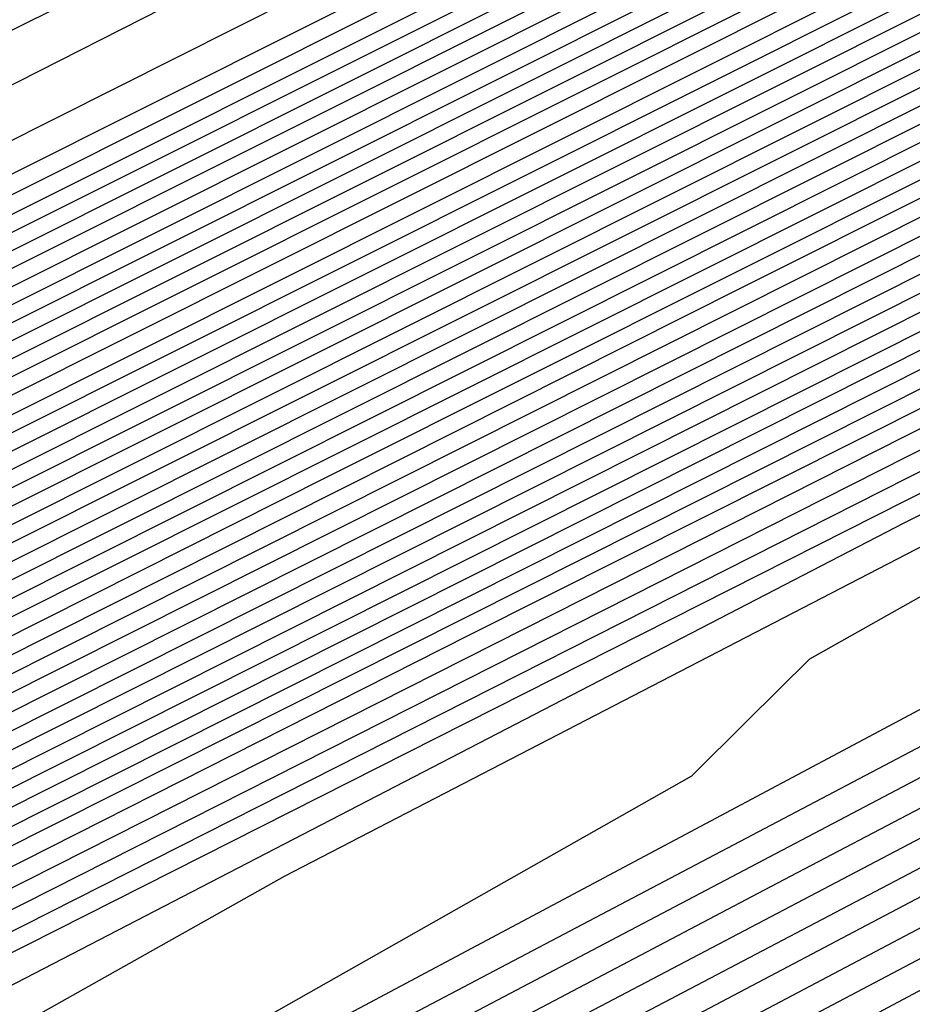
# Model space of a CAD drawing. Extents: x 3249832 to 3255657, y 13789405 to 13793316.
# Tile 289 of 656: x 3254701.08 to 3254702.11, y 13790579.09 to 13790580.23. Entities that reach past the tile are written whole.
import ezdxf

# ---------------------------------------------------------------- set-up
doc = ezdxf.new("R2010")
doc.units = 0
doc.header["$LTSCALE"] = 100
doc.header["$MEASUREMENT"] = 0
for name, color, linetype in [('GRATIO_CON', 10, 'CONTINUOUS'), ('GRATIO_ICON', 7, 'CONTINUOUS'), ('TARGETS_EAST', 7, 'CONTINUOUS')]:
    doc.layers.add(name, color=color, linetype=linetype)

# ---------------------------------------------------------------- blocks, each defined once
blk = doc.blocks.new('Gratio_032316_contours')
at = {"layer": 'GRATIO_CON', "color": 5, "linetype": 'Continuous', "flags": 128}
for points in [[(3254687.2858, 13790573.2417), (3254693.7202, 13790576.4989), (3254696.8763, 13790578.1144), (3254699.46, 13790579.4221), (3254703.4888, 13790581.4187), (3254708.2287, 13790583.751), (3254712.2575, 13790585.7286), (3254714.5087, 13790586.8342), (3254715.338, 13790587.2431), (3254715.4567, 13790587.3037), (3254715.4573, 13790587.3062), (3254715.4584, 13790587.3078), (3254715.4602, 13790587.3077), (3254715.7742, 13790587.4571), (3254717.9589, 13790588.5151), (3254723.884, 13790591.393), (3254734.4849, 13790596.5443), (3254746.9579, 13790602.5908), (3254757.5648, 13790607.6969), (3254763.628, 13790610.5499), (3254766.7132, 13790611.9296), (3254769.4468, 13790613.139), (3254773.8018, 13790615.1582)], [(3254691.9954, 13790575.5697), (3254698.8813, 13790579.0427), (3254701.9832, 13790580.621), (3254703.96, 13790581.621), (3254706.8571, 13790583.0567), (3254710.2655, 13790584.7338), (3254713.1627, 13790586.1559), (3254714.7816, 13790586.951), (3254715.378, 13790587.2452), (3254715.4634, 13790587.2891), (3254715.4641, 13790587.2915), (3254715.4654, 13790587.2933), (3254715.4671, 13790587.2935), (3254715.7628, 13790587.4342), (3254717.8189, 13790588.43), (3254723.3953, 13790591.1386), (3254733.3722, 13790595.9866), (3254745.1111, 13790601.6773), (3254755.0937, 13790606.4829), (3254760.817, 13790609.176), (3254763.8393, 13790610.531), (3254766.7345, 13790611.8227), (3254771.4153, 13790614)], [(3254687.5111, 13790573.2582), (3254701.4147, 13790580.2257), (3254709.2037, 13790584.1304), (3254712.1969, 13790585.6344), (3254712.96, 13790586.0188), (3254713.5937, 13790586.3332), (3254714.3394, 13790586.7008), (3254714.9737, 13790587.0132), (3254715.3288, 13790587.1891), (3254715.4606, 13790587.2552), (3254715.4811, 13790587.2651), (3254715.7399, 13790587.3885), (3254717.5388, 13790588.2599), (3254722.4177, 13790590.6297), (3254731.1468, 13790594.8713), (3254741.4174, 13790599.8502), (3254750.1514, 13790604.0547), (3254755.1949, 13790606.4282), (3254758.0917, 13790607.7338), (3254761.31, 13790609.19), (3254766.6422, 13790611.6836), (3254773.1773, 13790614.7751)], [(3254650.9017, 13790554.6653), (3254658.8371, 13790558.7771), (3254673.0892, 13790565.9887), (3254689.8746, 13790574.4203), (3254704.1484, 13790581.5711), (3254712.1263, 13790585.5666), (3254715.0665, 13790587.04), (3254715.4881, 13790587.251), (3254715.7284, 13790587.3657), (3254717.3988, 13790588.1749), (3254721.929, 13790590.3752), (3254730.0341, 13790594.3137), (3254739.5705, 13790598.9367), (3254747.6802, 13790602.8407), (3254752.3838, 13790605.0543), (3254755.2179, 13790606.3353), (3254758.5977, 13790607.8737), (3254764.2556, 13790610.5253), (3254771.1907, 13790613.8082)], [(3254652.1037, 13790555.2502), (3254659.8925, 13790559.2859), (3254673.8812, 13790566.3638), (3254690.3563, 13790574.639), (3254704.3657, 13790581.6567), (3254712.195, 13790585.5772), (3254715.0794, 13790587.0229), (3254715.4916, 13790587.2315), (3254715.4923, 13790587.2341), (3254715.4936, 13790587.2363), (3254715.4952, 13790587.2371), (3254715.717, 13790587.343), (3254717.2588, 13790588.0898), (3254721.4402, 13790590.1208), (3254728.9214, 13790593.7561), (3254737.7237, 13790598.0232), (3254745.2091, 13790601.6266), (3254749.5728, 13790603.6804), (3254752.344, 13790604.9367), (3254755.8855, 13790606.5574), (3254761.8691, 13790609.3671), (3254769.2041, 13790612.8413), (3254776.1088, 13790616.118)], [(3254650.5295, 13790554.2765), (3254653.3056, 13790555.8352), (3254660.9478, 13790559.7949), (3254674.6731, 13790566.7396), (3254690.838, 13790574.8591), (3254704.5835, 13790581.7451), (3254712.2651, 13790585.5926), (3254715.0949, 13790587.012), (3254715.4992, 13790587.2173), (3254715.4997, 13790587.2202), (3254715.5008, 13790587.2224), (3254715.5022, 13790587.2231), (3254715.7056, 13790587.3202), (3254717.1188, 13790588.0047), (3254720.9515, 13790589.8664), (3254727.8087, 13790593.1984), (3254735.8769, 13790597.1097), (3254742.7379, 13790600.4126), (3254746.7617, 13790602.3065), (3254749.4702, 13790603.5381), (3254753.1732, 13790605.2411), (3254759.4825, 13790608.2089), (3254767.2174, 13790611.8744), (3254774.4989, 13790615.3301)], [(3254653.0399, 13790555.5064), (3254655.7096, 13790557.0052), (3254663.0585, 13790560.8129), (3254676.257, 13790567.4911), (3254691.8012, 13790575.2992), (3254705.0188, 13790581.9215), (3254712.405, 13790585.6223), (3254715.1255, 13790586.9884), (3254715.5137, 13790587.187), (3254715.5139, 13790587.1907), (3254715.5149, 13790587.1935), (3254715.5162, 13790587.1948), (3254715.6827, 13790587.2745), (3254716.8387, 13790587.8346), (3254719.9739, 13790589.3575), (3254725.5832, 13790592.0832), (3254732.1832, 13790595.2826), (3254737.7956, 13790597.9844), (3254741.1396, 13790599.5586), (3254743.7225, 13790600.741), (3254747.7487, 13790602.6085), (3254754.7095, 13790605.8925), (3254763.2441, 13790609.9406), (3254771.2789, 13790613.7544)], [(3254692.2829, 13790575.5193), (3254705.2366, 13790582.0098), (3254712.4751, 13790585.6374), (3254715.1409, 13790586.9771), (3254715.5211, 13790587.1724), (3254715.5211, 13790587.1764), (3254715.522, 13790587.1793), (3254715.5233, 13790587.1807), (3254715.6712, 13790587.2517), (3254716.6987, 13790587.7496), (3254719.4852, 13790589.103), (3254724.4705, 13790591.5255), (3254730.3363, 13790594.3691), (3254735.3245, 13790596.7704), (3254738.3286, 13790598.1847), (3254740.8487, 13790599.3424), (3254745.0364, 13790601.2922), (3254752.3229, 13790604.7343), (3254761.2575, 13790608.9736), (3254769.6689, 13790612.9665), (3254775.8378, 13790615.8811)], [(3254677.8408, 13790568.2426), (3254692.7645, 13790575.7394), (3254705.4543, 13790582.0981), (3254712.5451, 13790585.6526), (3254715.1564, 13790586.9658), (3254715.5285, 13790587.1578), (3254715.5284, 13790587.1621), (3254715.5291, 13790587.1652), (3254715.5303, 13790587.1667), (3254715.6598, 13790587.2289), (3254716.5587, 13790587.6645), (3254718.9964, 13790588.8486), (3254723.3578, 13790590.9679), (3254728.4895, 13790593.4556), (3254732.8533, 13790595.5563), (3254735.5176, 13790596.8108), (3254737.9749, 13790597.9438), (3254742.3242, 13790599.9759), (3254749.9364, 13790603.5761), (3254759.2708, 13790608.0067), (3254768.0589, 13790612.1786), (3254774.5039, 13790615.224)], [(3254678.6327, 13790568.6184), (3254693.2462, 13790575.9595), (3254705.672, 13790582.1864), (3254712.6152, 13790585.6677), (3254715.1718, 13790586.9544), (3254715.5359, 13790587.1432), (3254715.5356, 13790587.1479), (3254715.5363, 13790587.151), (3254715.5373, 13790587.1526), (3254715.6484, 13790587.2061), (3254716.4187, 13790587.5794), (3254718.5077, 13790588.5941), (3254722.2451, 13790590.4102), (3254726.6426, 13790592.542), (3254730.3822, 13790594.3422), (3254732.7065, 13790595.4369), (3254735.101, 13790596.5452), (3254739.6119, 13790598.6596), (3254747.5498, 13790602.4179), (3254757.2842, 13790607.0398), (3254766.4489, 13790611.3907), (3254773.17, 13790614.5669)], [(3254680.2165, 13790569.3699), (3254694.2095, 13790576.3997), (3254706.1075, 13790582.363), (3254712.7553, 13790585.698), (3254715.2027, 13790586.9318), (3254715.5507, 13790587.114), (3254715.5501, 13790587.1193), (3254715.5505, 13790587.1228), (3254715.5514, 13790587.1245), (3254715.6255, 13790587.1605), (3254716.1386, 13790587.4093), (3254717.5302, 13790588.0852), (3254720.0197, 13790589.295), (3254722.9489, 13790590.715), (3254725.4399, 13790591.9141), (3254727.0844, 13790592.6891), (3254729.3534, 13790593.7481), (3254734.1874, 13790596.027), (3254742.7767, 13790600.1014), (3254753.3109, 13790605.106), (3254763.2289, 13790609.8149), (3254770.5022, 13790613.2526), (3254775.2309, 13790615.445)], [(3254681.0084, 13790569.7457), (3254694.6911, 13790576.6198), (3254706.3252, 13790582.4514), (3254712.8253, 13790585.7131), (3254715.2181, 13790586.9205), (3254715.5581, 13790587.0994), (3254715.5573, 13790587.105), (3254715.5577, 13790587.1086), (3254715.5585, 13790587.1105), (3254715.614, 13790587.1377), (3254715.9986, 13790587.3243), (3254717.0414, 13790587.8308), (3254718.907, 13790588.7373), (3254721.1021, 13790589.8014), (3254722.9687, 13790590.7), (3254724.2734, 13790591.3152), (3254726.4795, 13790592.3495), (3254731.4751, 13790594.7106), (3254740.3902, 13790598.9432), (3254751.3242, 13790604.1391), (3254761.6189, 13790609.027), (3254769.1683, 13790612.5955), (3254774.0756, 13790614.8726)], [(3254681.8003, 13790570.1215), (3254695.1728, 13790576.8399), (3254706.5429, 13790582.5397), (3254712.8954, 13790585.7283), (3254715.2336, 13790586.9092), (3254715.5655, 13790587.0848), (3254715.5646, 13790587.0908), (3254715.5648, 13790587.0945), (3254715.5655, 13790587.0964), (3254715.6026, 13790587.1149), (3254715.8586, 13790587.2392), (3254716.5526, 13790587.5763), (3254717.7943, 13790588.1797), (3254719.2552, 13790588.8879), (3254720.4976, 13790589.486), (3254721.4623, 13790589.9413), (3254723.6057, 13790590.9509), (3254728.7628, 13790593.3943), (3254738.0036, 13790597.785), (3254749.3376, 13790603.1722), (3254760.0089, 13790608.2391), (3254767.8344, 13790611.9384), (3254772.9202, 13790614.3002)], [(3254682.5923, 13790570.4972), (3254695.6546, 13790577.0593), (3254706.7614, 13790582.6258), (3254712.967, 13790585.7384), (3254715.2513, 13790586.8898), (3254715.5753, 13790587.0598), (3254715.5732, 13790587.0655), (3254715.5718, 13790587.0702), (3254715.5712, 13790587.0742), (3254715.5713, 13790587.0777), (3254715.5719, 13790587.0805), (3254715.5725, 13790587.0824), (3254715.5912, 13790587.0921), (3254715.7186, 13790587.1542), (3254716.0639, 13790587.3219), (3254716.6816, 13790587.6221), (3254717.4084, 13790587.9744), (3254718.0264, 13790588.2719), (3254718.6513, 13790588.5674), (3254720.7319, 13790589.5523), (3254726.0506, 13790592.078), (3254735.6171, 13790596.6268), (3254747.3509, 13790602.2053)], [(3254684.1761, 13790571.2487), (3254696.618, 13790577.4994), (3254707.1969, 13790582.802), (3254713.1074, 13790585.7679), (3254715.2826, 13790586.8659), (3254715.5906, 13790587.0293), (3254715.5881, 13790587.0358), (3254715.5865, 13790587.0411), (3254715.5857, 13790587.0455), (3254715.5857, 13790587.0491), (3254715.5862, 13790587.0517), (3254715.5868, 13790587.0533), (3254715.8668, 13790587.1867), (3254717.823, 13790588.1171), (3254723.1317, 13790590.6428), (3254732.719, 13790595.2041), (3254744.5101, 13790600.8106), (3254755.6802, 13790606.114), (3254763.9812, 13790610.0377), (3254769.4727, 13790612.5918), (3254772.7913, 13790614.058)], [(3254684.968, 13790571.6245), (3254697.0997, 13790577.7194), (3254707.4147, 13790582.8902), (3254713.1775, 13790585.7827), (3254715.2982, 13790586.854), (3254715.5983, 13790587.014), (3254715.5956, 13790587.0209), (3254715.5938, 13790587.0266), (3254715.5929, 13790587.0311), (3254715.5928, 13790587.0347), (3254715.5933, 13790587.0371), (3254715.5941, 13790587.0382), (3254715.8655, 13790587.1668), (3254717.7598, 13790588.067), (3254722.9002, 13790590.5119), (3254732.1888, 13790594.9308), (3254743.6448, 13790600.3775), (3254754.5666, 13790605.5623), (3254762.7944, 13790609.4506), (3254768.3357, 13790612.0281), (3254771.74, 13790613.536)], [(3254685.7599, 13790572.0002), (3254697.5813, 13790577.9395), (3254707.6325, 13790582.9783), (3254713.2477, 13790585.7974), (3254715.3139, 13790586.8421), (3254715.6059, 13790586.9987), (3254715.6031, 13790587.0061), (3254715.6012, 13790587.0121), (3254715.6002, 13790587.0168), (3254715.6, 13790587.0202), (3254715.6005, 13790587.0224), (3254715.6014, 13790587.0231), (3254715.8641, 13790587.1469), (3254717.6967, 13790588.0169), (3254722.6687, 13790590.3811), (3254731.6586, 13790594.6574), (3254742.7795, 13790599.9444), (3254753.4529, 13790605.0106), (3254761.6075, 13790608.8634), (3254767.1987, 13790611.4645), (3254770.6888, 13790613.014), (3254772.5688, 13790613.737)], [(3254686.5518, 13790572.376), (3254698.063, 13790578.1595), (3254707.8503, 13790583.0665), (3254713.3179, 13790585.8122), (3254715.3295, 13790586.8301), (3254715.6136, 13790586.9834), (3254715.6106, 13790586.9912), (3254715.6085, 13790586.9975), (3254715.6074, 13790587.0024), (3254715.6072, 13790587.0058), (3254715.6076, 13790587.0078), (3254715.6086, 13790587.008), (3254715.8627, 13790587.127), (3254717.6335, 13790587.9669), (3254722.4373, 13790590.2503), (3254731.1285, 13790594.3841), (3254741.9141, 13790599.5112), (3254752.3392, 13790604.4589), (3254760.4207, 13790608.2763), (3254766.0618, 13790610.9008), (3254769.6376, 13790612.4919), (3254771.5699, 13790613.2422)], [(3254688.1357, 13790573.1275), (3254699.0263, 13790578.5996), (3254708.2858, 13790583.2427), (3254713.4583, 13790585.8417), (3254715.3608, 13790586.8063), (3254715.6289, 13790586.9528), (3254715.6255, 13790586.9616), (3254715.6232, 13790586.9685), (3254715.6219, 13790586.9736), (3254715.6215, 13790586.977), (3254715.6219, 13790586.9785), (3254715.6231, 13790586.9779), (3254715.86, 13790587.0872), (3254717.5072, 13790587.8667), (3254721.9744, 13790589.9887), (3254730.0682, 13790593.8374), (3254740.1834, 13790598.645), (3254750.1119, 13790603.3555)], [(3254688.9276, 13790573.5033), (3254699.508, 13790578.8196), (3254708.5036, 13790583.3309), (3254713.5284, 13790585.8564), (3254715.3764, 13790586.7943), (3254715.6366, 13790586.9375), (3254715.633, 13790586.9467), (3254715.6306, 13790586.954), (3254715.6292, 13790586.9593), (3254715.6287, 13790586.9626), (3254715.6291, 13790586.9638), (3254715.6304, 13790586.9628), (3254715.8586, 13790587.0673), (3254717.444, 13790587.8166), (3254721.7429, 13790589.8578), (3254729.538, 13790593.5641), (3254739.3181, 13790598.2119), (3254748.9983, 13790602.8038)], [(3254689.7195, 13790573.8791), (3254699.9897, 13790579.0397), (3254708.7214, 13790583.419), (3254713.5986, 13790585.8712), (3254715.392, 13790586.7824), (3254715.6442, 13790586.9223), (3254715.6405, 13790586.9319), (3254715.638, 13790586.9394), (3254715.6364, 13790586.9449), (3254715.6358, 13790586.9482), (3254715.6363, 13790586.9492), (3254715.6377, 13790586.9477), (3254715.8573, 13790587.0474), (3254717.3809, 13790587.7665), (3254721.5114, 13790589.727), (3254729.0078, 13790593.2907), (3254738.4527, 13790597.7787), (3254747.8846, 13790602.2521)], [(3254690.5114, 13790574.2548), (3254700.4713, 13790579.2597), (3254708.9392, 13790583.5072), (3254713.6688, 13790585.8859), (3254715.4077, 13790586.7705), (3254715.6519, 13790586.907), (3254715.648, 13790586.917), (3254715.6453, 13790586.9249), (3254715.6437, 13790586.9305), (3254715.643, 13790586.9338), (3254715.6434, 13790586.9345), (3254715.6449, 13790586.9327), (3254715.8559, 13790587.0275), (3254717.3177, 13790587.7164), (3254721.28, 13790589.5962), (3254728.4777, 13790593.0174), (3254737.5874, 13790597.3456), (3254746.7709, 13790601.7004)], [(3254692.0952, 13790575.0064), (3254701.4347, 13790579.6998), (3254709.3748, 13790583.6834), (3254713.8091, 13790585.9154), (3254715.439, 13790586.7467), (3254715.6673, 13790586.8766), (3254715.6632, 13790586.8877), (3254715.661, 13790586.8953), (3254715.6608, 13790586.8982), (3254715.8536, 13790586.9865), (3254717.1914, 13790587.6161), (3254720.817, 13790589.3346), (3254727.4174, 13790592.4707), (3254735.8567, 13790596.4794), (3254744.5436, 13790600.597), (3254752.1128, 13790604.1664)], [(3254685.2199, 13790571.5024), (3254692.8871, 13790575.3821), (3254701.9163, 13790579.9198), (3254709.5925, 13790583.7716), (3254713.8793, 13790585.9301), (3254715.4546, 13790586.7347), (3254715.6749, 13790586.8612), (3254715.6706, 13790586.8725), (3254715.6682, 13790586.8802), (3254715.6682, 13790586.8829), (3254715.8522, 13790586.9665), (3254717.1283, 13790587.566), (3254720.5856, 13790589.2037), (3254726.8872, 13790592.1973), (3254734.9913, 13790596.0463), (3254743.4299, 13790600.0453), (3254750.9259, 13790603.5792)], [(3254686.2753, 13790572.0114), (3254693.679, 13790575.7579), (3254702.398, 13790580.1398), (3254709.8103, 13790583.8597), (3254713.9495, 13790585.9449), (3254715.4703, 13790586.7228), (3254715.6826, 13790586.8457), (3254715.6781, 13790586.8572), (3254715.6757, 13790586.8649), (3254715.6756, 13790586.8673), (3254715.851, 13790586.9463), (3254717.0652, 13790587.5158), (3254720.3542, 13790589.0728), (3254726.3571, 13790591.924), (3254734.126, 13790595.6131), (3254742.3163, 13790599.4936), (3254749.7391, 13790602.9921)], [(3254687.3306, 13790572.5204), (3254694.471, 13790576.1337), (3254702.8797, 13790580.3599), (3254710.0281, 13790583.9478), (3254714.0197, 13790585.9596), (3254715.486, 13790586.7106), (3254715.6904, 13790586.8298), (3254715.6861, 13790586.841), (3254715.6838, 13790586.8481), (3254715.6839, 13790586.8501), (3254715.8505, 13790586.9246), (3254717.0026, 13790587.4646), (3254720.1229, 13790588.9415), (3254725.827, 13790591.6505), (3254733.2607, 13790595.18), (3254741.2026, 13790598.9419), (3254748.5522, 13790602.4049)], [(3254689.4412, 13790573.5385), (3254696.0548, 13790576.8852), (3254703.843, 13790580.8), (3254710.4637, 13790584.1241), (3254714.1601, 13790585.9891), (3254715.5173, 13790586.6864), (3254715.7061, 13790586.798), (3254715.7019, 13790586.8086), (3254715.7, 13790586.8146), (3254715.7004, 13790586.8156), (3254715.8494, 13790586.8813), (3254716.8773, 13790587.3622), (3254719.6605, 13790588.6789), (3254724.7668, 13790591.1035), (3254731.53, 13790594.3137), (3254738.9753, 13790597.8385), (3254746.1785, 13790601.2307)], [(3254690.4965, 13790574.0475), (3254696.8467, 13790577.2609), (3254704.3247, 13790581.02), (3254710.6814, 13790584.2123), (3254714.2303, 13790586.0038), (3254715.533, 13790586.6743), (3254715.714, 13790586.7821), (3254715.7099, 13790586.7923), (3254715.7081, 13790586.7978), (3254715.7087, 13790586.7983), (3254715.8489, 13790586.8596), (3254716.8147, 13790587.311), (3254719.4293, 13790588.5476), (3254724.2367, 13790590.83), (3254730.6646, 13790593.8806), (3254737.8616, 13790597.2868), (3254744.9917, 13790600.6435)], [(3254691.5518, 13790574.5565), (3254697.6386, 13790577.6367), (3254704.8063, 13790581.24), (3254710.8992, 13790584.3004), (3254714.3004, 13790586.0185), (3254715.5487, 13790586.6622), (3254715.7218, 13790586.7662), (3254715.7178, 13790586.7761), (3254715.7162, 13790586.781), (3254715.7169, 13790586.7811), (3254715.8483, 13790586.838), (3254716.752, 13790587.2598), (3254719.198, 13790588.4163), (3254723.7066, 13790590.5565), (3254729.7993, 13790593.4474), (3254736.7479, 13790596.7351), (3254743.8048, 13790600.0564), (3254750.1441, 13790603.0095)], [(3254692.6071, 13790575.0655), (3254698.4305, 13790578.0125), (3254705.288, 13790581.4601), (3254711.117, 13790584.3885), (3254714.3706, 13790586.0332), (3254715.5644, 13790586.6501), (3254715.7297, 13790586.7503), (3254715.7257, 13790586.7599), (3254715.7243, 13790586.7643), (3254715.7252, 13790586.7639), (3254715.8478, 13790586.8163), (3254716.6894, 13790587.2086), (3254718.9668, 13790588.2849), (3254723.1765, 13790590.283), (3254728.934, 13790593.0143), (3254735.6343, 13790596.1835), (3254742.618, 13790599.4693), (3254749.0072, 13790602.4459)], [(3254691.7685, 13790574.5555), (3254694.7177, 13790576.0836), (3254700.0143, 13790578.764), (3254706.2512, 13790581.9005), (3254711.5522, 13790584.5659), (3254714.5103, 13790586.065), (3254715.5954, 13790586.6284), (3254715.7466, 13790586.7184), (3254715.8482, 13790586.7698), (3254716.5643, 13790587.1058), (3254718.5044, 13790588.0223), (3254722.1163, 13790589.7361), (3254727.2033, 13790592.148), (3254733.407, 13790595.0801), (3254740.2443, 13790598.295), (3254746.7332, 13790601.3185)], [(3254691.9524, 13790574.5689), (3254692.9705, 13790575.1405), (3254695.773, 13790576.5926), (3254700.8063, 13790579.1398), (3254706.7329, 13790582.1204), (3254711.7701, 13790584.6536), (3254714.5808, 13790586.0787), (3254715.6116, 13790586.6148), (3254715.755, 13790586.7009), (3254715.8477, 13790586.748), (3254716.5017, 13790587.0546), (3254718.2731, 13790587.891), (3254721.5863, 13790589.4626), (3254726.338, 13790591.7148), (3254732.2933, 13790594.5284), (3254739.0575, 13790597.7078), (3254745.5962, 13790600.7549)], [(3254692.5832, 13790574.7153), (3254693.0422, 13790574.9924), (3254693.0886, 13790575.0656), (3254693.2076, 13790575.1838), (3254694.1724, 13790575.7255), (3254696.8283, 13790577.1016), (3254701.5982, 13790579.5155), (3254707.2147, 13790582.3403), (3254711.9881, 13790584.7413), (3254714.6513, 13790586.0925), (3254715.6277, 13790586.6012), (3254715.7634, 13790586.6833), (3254715.8472, 13790586.7262), (3254716.4391, 13790587.0034), (3254718.0419, 13790587.7597), (3254721.0562, 13790589.1891), (3254725.4726, 13790591.2817), (3254731.1796, 13790593.9767), (3254737.8706, 13790597.1207), (3254744.4593, 13790600.1912), (3254749.6643, 13790602.5732)], [(3254692.5223, 13790574.6256), (3254693.8324, 13790575.3348), (3254694.3015, 13790575.6152), (3254694.3504, 13790575.6871), (3254694.4629, 13790575.7987), (3254695.3744, 13790576.3105), (3254697.8837, 13790577.6106), (3254702.3901, 13790579.8913), (3254707.6964, 13790582.5602), (3254712.2061, 13790584.8288), (3254714.7221, 13790586.1058), (3254715.6444, 13790586.587), (3254715.7723, 13790586.665), (3254715.8471, 13790586.7039), (3254716.3767, 13790586.9518), (3254717.8108, 13790587.6282), (3254720.5261, 13790588.9155), (3254724.6073, 13790590.8486), (3254730.066, 13790593.425), (3254736.6838, 13790596.5336), (3254743.3223, 13790599.6276), (3254748.6131, 13790602.0511)], [(3254692.5199, 13790574.5458), (3254694.97, 13790575.8408), (3254696.3308, 13790576.574), (3254696.8201, 13790576.8609), (3254696.8741, 13790576.93), (3254696.9733, 13790577.0286), (3254697.7783, 13790577.4805), (3254699.9943, 13790578.6287), (3254703.9739, 13790580.6428), (3254708.66, 13790582.9997), (3254712.6425, 13790585.0035), (3254714.8643, 13790586.1316), (3254715.6786, 13790586.5571), (3254715.7913, 13790586.6268), (3254715.848, 13790586.6577), (3254716.2527, 13790586.8476), (3254717.3489, 13790587.3648), (3254719.4661, 13790588.3683), (3254722.8766, 13790589.9822), (3254727.8386, 13790592.3216), (3254734.3101, 13790595.3593), (3254741.0483, 13790598.5002), (3254746.5107, 13790601.007)], [(3254690.7614, 13790573.5823), (3254693.6995, 13790575.131), (3254696.1939, 13790576.4485), (3254697.5799, 13790577.1935), (3254698.0794, 13790577.4837), (3254698.1359, 13790577.5514), (3254698.2286, 13790577.6435), (3254698.9803, 13790578.0655), (3254701.0496, 13790579.1377), (3254704.7659, 13790581.0185), (3254709.1418, 13790583.2195), (3254712.8607, 13790585.0908), (3254714.9354, 13790586.1445), (3254715.6957, 13790586.5422), (3254715.8008, 13790586.6077), (3254715.8484, 13790586.6346), (3254716.1906, 13790586.7956), (3254717.1179, 13790587.2331), (3254718.9361, 13790588.0947), (3254722.0113, 13790589.5491), (3254726.725, 13790591.7699), (3254733.1232, 13790594.7722), (3254739.9114, 13790597.9366), (3254745.4594, 13790600.485)], [(3254691.8891, 13790574.1408), (3254694.879, 13790575.7162), (3254697.4178, 13790577.0561), (3254698.8291, 13790577.8131), (3254699.3387, 13790578.1066), (3254699.3977, 13790578.1728), (3254699.4838, 13790578.2584), (3254700.1822, 13790578.6505), (3254702.1049, 13790579.6467), (3254705.5578, 13790581.3942), (3254709.6236, 13790583.4393), (3254713.0789, 13790585.1781), (3254715.0065, 13790586.1574), (3254715.7128, 13790586.5273), (3254715.8103, 13790586.5886), (3254715.8489, 13790586.6115), (3254716.1286, 13790586.7435), (3254716.887, 13790587.1013), (3254718.4061, 13790587.8211), (3254721.146, 13790589.1159), (3254725.6113, 13790591.2182), (3254731.9364, 13790594.185)], [(3254700.739, 13790578.8733), (3254701.3842, 13790579.2355), (3254703.1602, 13790580.1557), (3254706.3497, 13790581.7699), (3254710.1054, 13790583.6589), (3254713.2973, 13790585.2645), (3254715.0779, 13790586.1684), (3254715.7302, 13790586.5099), (3254715.8195, 13790586.5677), (3254715.8167, 13790586.5744), (3254715.8158, 13790586.5773), (3254715.8161, 13790586.5776), (3254715.8482, 13790586.5908), (3254716.0664, 13790586.6917), (3254716.656, 13790586.9696), (3254717.8761, 13790587.5475), (3254720.2806, 13790588.6828), (3254724.4976, 13790590.6665), (3254730.7495, 13790593.5979)], [(3254701.0893, 13790578.8791), (3254702.5767, 13790579.6718), (3254703.1167, 13790579.9751), (3254703.1831, 13790580.0372), (3254703.2495, 13790580.1032), (3254703.7881, 13790580.4056), (3254705.2708, 13790581.1738), (3254707.9336, 13790582.5214), (3254711.069, 13790584.0984), (3254713.7337, 13790585.4389), (3254715.2203, 13790586.1935), (3254715.7648, 13790586.4786), (3254715.8393, 13790586.5272), (3254715.8369, 13790586.5335), (3254715.8358, 13790586.5368), (3254715.8357, 13790586.538), (3254715.8493, 13790586.5443), (3254715.9424, 13790586.5876), (3254716.1941, 13790586.7062), (3254716.816, 13790587.0003), (3254718.55, 13790587.8165), (3254722.2703, 13790589.5631), (3254728.3759, 13790592.4236)], [(3254699.5972, 13790578.0569), (3254702.3132, 13790579.4867), (3254703.8259, 13790580.2913), (3254704.376, 13790580.5979), (3254704.4449, 13790580.6586), (3254704.5048, 13790580.7181), (3254704.9901, 13790580.9906), (3254706.3261, 13790581.6828), (3254708.7255, 13790582.8971), (3254711.5508, 13790584.3181), (3254713.952, 13790585.526), (3254715.2915, 13790586.206), (3254715.7822, 13790586.463), (3254715.8492, 13790586.507), (3254715.8469, 13790586.513), (3254715.8458, 13790586.5165), (3254715.8455, 13790586.5183), (3254715.8498, 13790586.521), (3254715.8804, 13790586.5355), (3254715.9632, 13790586.5745), (3254716.286, 13790586.7267), (3254717.6847, 13790587.3833), (3254721.1566, 13790589.0114), (3254727.189, 13790591.8365)], [(3254700.7768, 13790578.6421), (3254703.5371, 13790580.0944), (3254705.0751, 13790580.9109), (3254705.6353, 13790581.2207), (3254705.7067, 13790581.2801), (3254705.76, 13790581.333), (3254706.1921, 13790581.5756), (3254707.3814, 13790582.1918), (3254709.5175, 13790583.2728), (3254712.0326, 13790584.5379), (3254714.1702, 13790585.6132), (3254715.3627, 13790586.2185), (3254715.7995, 13790586.4474), (3254715.8591, 13790586.4866), (3254715.8571, 13790586.4921), (3254715.8561, 13790586.4954), (3254715.8558, 13790586.4971), (3254716.0291, 13790586.5789), (3254717.2419, 13790587.147), (3254720.5334, 13790588.689), (3254726.4243, 13790591.447), (3254733.3619, 13790594.6822)], [(3254698.6556, 13790577.4919), (3254701.9564, 13790579.2273), (3254704.7609, 13790580.702), (3254706.3242, 13790581.5304), (3254706.8946, 13790581.8436), (3254706.9685, 13790581.9015), (3254707.0152, 13790581.9479), (3254707.394, 13790582.1606), (3254708.4368, 13790582.7009), (3254710.3094, 13790583.6486), (3254712.5144, 13790584.7576), (3254714.3884, 13790585.7003), (3254715.4339, 13790586.231), (3254715.8168, 13790586.4317), (3254715.8691, 13790586.4661), (3254715.8673, 13790586.4709), (3254715.8666, 13790586.4736), (3254715.8666, 13790586.4746), (3254716.0343, 13790586.5527), (3254717.205, 13790587.0999), (3254720.3813, 13790588.5869), (3254726.0653, 13790591.2475), (3254732.7589, 13790594.3687)], [(3254700.911, 13790578.6089), (3254704.3155, 13790580.3977), (3254707.2087, 13790581.9173), (3254708.8226, 13790582.7696), (3254709.4132, 13790583.0892), (3254709.4922, 13790583.1444), (3254709.5257, 13790583.1778), (3254709.798, 13790583.3306), (3254710.5474, 13790583.7189), (3254711.8932, 13790584.4001), (3254713.478, 13790585.1973), (3254714.8247, 13790585.8755), (3254715.5759, 13790586.2579), (3254715.8513, 13790586.4026), (3254715.8897, 13790586.4263), (3254716.0452, 13790586.4993), (3254717.1314, 13790587.0056), (3254720.077, 13790588.3828), (3254725.3472, 13790590.8485), (3254731.553, 13790593.7418)], [(3254699.1029, 13790577.6187), (3254702.0388, 13790579.1675), (3254705.495, 13790580.9829), (3254708.4325, 13790582.525), (3254710.0718, 13790583.3891), (3254710.6725, 13790583.7121), (3254710.754, 13790583.7659), (3254710.781, 13790583.7927), (3254710.9999, 13790583.9156), (3254711.6027, 13790584.2279), (3254712.6852, 13790584.7758), (3254713.9598, 13790585.417), (3254715.0429, 13790585.9625), (3254715.6472, 13790586.27), (3254715.8688, 13790586.3861), (3254715.9002, 13790586.4045), (3254716.0503, 13790586.4733), (3254717.0945, 13790586.9586), (3254719.9249, 13790588.2807), (3254724.9882, 13790590.649), (3254730.95, 13790593.4284)], [(3254700.1865, 13790578.1548), (3254703.1665, 13790579.726), (3254706.6746, 13790581.568), (3254709.6564, 13790583.1326), (3254711.321, 13790584.0087), (3254711.9318, 13790584.3349), (3254712.0158, 13790584.3873), (3254712.0362, 13790584.4076), (3254712.2019, 13790584.5006), (3254712.658, 13790584.7369), (3254713.4771, 13790585.1515), (3254714.4416, 13790585.6367), (3254715.2612, 13790586.0495), (3254715.7184, 13790586.2822), (3254715.8859, 13790586.3706), (3254715.9089, 13790586.3857), (3254715.9087, 13790586.3872), (3254715.9095, 13790586.3868), (3254715.9111, 13790586.3845), (3254716.0564, 13790586.4474), (3254717.0585, 13790586.9111), (3254719.7731, 13790588.1784), (3254724.6292, 13790590.4494), (3254730.3471, 13790593.1149)], [(3254701.2702, 13790578.6908), (3254704.2942, 13790580.2845), (3254707.8541, 13790582.1532), (3254710.8802, 13790583.7402), (3254712.5702, 13790584.6282), (3254713.1911, 13790584.9578), (3254713.2776, 13790585.0087), (3254713.2914, 13790585.0225), (3254713.4039, 13790585.0856), (3254713.7133, 13790585.246), (3254714.269, 13790585.5272), (3254714.9234, 13790585.8564), (3254715.4795, 13790586.1365), (3254715.7897, 13790586.2944), (3254715.9033, 13790586.3543), (3254715.9191, 13790586.3645), (3254715.9192, 13790586.3653), (3254715.9202, 13790586.3644), (3254715.9222, 13790586.3617), (3254716.0619, 13790586.421), (3254717.0218, 13790586.864), (3254719.6211, 13790588.0763), (3254724.2702, 13790590.2499), (3254729.7441, 13790592.8014)]]:
    blk.add_lwpolyline(points, dxfattribs=at)
at = {"layer": 'GRATIO_ICON', "color": 7, "linetype": 'Continuous', "flags": 128}
for points in [[(3254683.6689, 13790571.3585), (3254696.7051, 13790577.8977), (3254704.0425, 13790581.5866), (3254707.09, 13790583.1278), (3254708.46, 13790583.82), (3254710.2254, 13790584.695), (3254712.3024, 13790585.7173), (3254714.0678, 13790586.5839), (3254715.0544, 13790587.0684), (3254715.4179, 13790587.2476), (3254715.4702, 13790587.2747), (3254715.471, 13790587.2769), (3254715.4723, 13790587.2788), (3254715.4741, 13790587.2793), (3254715.7513, 13790587.4114), (3254717.6788, 13790588.345), (3254722.9065, 13790590.8841), (3254732.2595, 13790595.429), (3254743.2642, 13790600.7638), (3254752.6225, 13790605.2688)], [(3254651.7847, 13790554.8915), (3254654.5076, 13790556.4202), (3254662.0031, 13790560.3039), (3254675.4651, 13790567.1153), (3254691.3196, 13790575.0792), (3254704.8011, 13790581.8331), (3254712.335, 13790585.6071), (3254715.1101, 13790586.9997), (3254715.5062, 13790587.2016), (3254715.5066, 13790587.205), (3254715.5077, 13790587.2076), (3254715.5092, 13790587.2088), (3254715.6941, 13790587.2973), (3254716.9787, 13790587.9197), (3254720.4627, 13790589.6119), (3254726.696, 13790592.6408), (3254734.03, 13790596.1961), (3254740.2668, 13790599.1985), (3254743.9507, 13790600.9325), (3254746.5964, 13790602.1395), (3254750.4609, 13790603.9248), (3254757.096, 13790607.0507), (3254765.2308, 13790610.9075), (3254772.8889, 13790614.5422)], [(3254679.4246, 13790568.9942), (3254693.7278, 13790576.1796), (3254705.8897, 13790582.2747), (3254712.6852, 13790585.6828), (3254715.1872, 13790586.9431), (3254715.5433, 13790587.1286), (3254715.5429, 13790587.1336), (3254715.5434, 13790587.1369), (3254715.5444, 13790587.1386), (3254715.6369, 13790587.1833), (3254716.2787, 13790587.4944), (3254718.0189, 13790588.3397), (3254721.1324, 13790589.8526), (3254724.7958, 13790591.6285), (3254727.911, 13790593.1282), (3254729.8955, 13790594.063), (3254732.2272, 13790595.1466), (3254736.8996, 13790597.3433), (3254745.1633, 13790601.2597), (3254755.2975, 13790606.0729), (3254764.8389, 13790610.6028), (3254771.8361, 13790613.9098)], [(3254683.3842, 13790570.8729), (3254696.1363, 13790577.2794), (3254706.9791, 13790582.7139), (3254713.0372, 13790585.7532), (3254715.2669, 13790586.8778), (3254715.5829, 13790587.0446), (3254715.5806, 13790587.0506), (3254715.5791, 13790587.0557), (3254715.5784, 13790587.0599), (3254715.8668, 13790587.2007), (3254717.8851, 13790588.1638), (3254723.3626, 13790590.7721), (3254733.249, 13790595.477), (3254745.3755, 13790601.2437), (3254756.7939, 13790606.6657), (3254765.1681, 13790610.6249), (3254770.6097, 13790613.1555), (3254773.8425, 13790614.5801)], [(3254687.3437, 13790572.7518), (3254698.5447, 13790578.3795), (3254708.0681, 13790583.1546), (3254713.3881, 13790585.8269), (3254715.3451, 13790586.8182), (3254715.6212, 13790586.9681), (3254715.6181, 13790586.9764), (3254715.6159, 13790586.983), (3254715.6147, 13790586.988), (3254715.6143, 13790586.9914), (3254715.6148, 13790586.9931), (3254715.6159, 13790586.993), (3254715.8614, 13790587.1071), (3254717.5703, 13790587.9168), (3254722.2058, 13790590.1195), (3254730.5983, 13790594.1107), (3254741.0488, 13790599.0781), (3254751.2256, 13790603.9072), (3254759.2338, 13790607.6892), (3254764.9248, 13790610.3372), (3254768.5864, 13790611.9699), (3254770.5711, 13790612.7474), (3254771.4904, 13790612.9949)], [(3254691.3033, 13790574.6306), (3254700.953, 13790579.4797), (3254709.157, 13790583.5953), (3254713.739, 13790585.9006), (3254715.4233, 13790586.7586), (3254715.6595, 13790586.8917), (3254715.6555, 13790586.9022), (3254715.6527, 13790586.9104), (3254715.6509, 13790586.9161), (3254715.6502, 13790586.9194), (3254715.6506, 13790586.9199), (3254715.6522, 13790586.9176), (3254715.8545, 13790587.0076), (3254717.2545, 13790587.6664), (3254721.0485, 13790589.4654), (3254727.9475, 13790592.744), (3254736.722, 13790596.9125), (3254745.6573, 13790601.1487)], [(3254688.3859, 13790573.0294), (3254695.2629, 13790576.5094), (3254703.3613, 13790580.5799), (3254710.2459, 13790584.036), (3254714.0899, 13790585.9743), (3254715.5017, 13790586.6985), (3254715.6983, 13790586.8139), (3254715.694, 13790586.8248), (3254715.6919, 13790586.8313), (3254715.6921, 13790586.8328), (3254715.8499, 13790586.903), (3254716.9399, 13790587.4134), (3254719.8917, 13790588.8102), (3254725.2969, 13790591.377), (3254732.3953, 13790594.7468), (3254740.0889, 13790598.3902), (3254747.3654, 13790601.8178)], [(3254690.5665, 13790573.9705), (3254693.6624, 13790575.5746), (3254699.2224, 13790578.3883), (3254705.7695, 13790581.6806), (3254711.3343, 13790584.4782), (3254714.4398, 13790586.0512), (3254715.5792, 13790586.642), (3254715.7382, 13790586.736), (3254715.8487, 13790586.7915), (3254716.6269, 13790587.157), (3254718.7356, 13790588.1536), (3254722.6464, 13790590.0095), (3254728.0686, 13790592.5811), (3254734.5206, 13790595.6318), (3254741.4312, 13790598.8821), (3254747.8702, 13790601.8822)], [(3254691.3403, 13790573.9607), (3254693.7462, 13790575.2332), (3254695.0816, 13790575.9544), (3254695.5608, 13790576.2381), (3254695.6123, 13790576.3085), (3254695.7181, 13790576.4136), (3254696.5764, 13790576.8955), (3254698.939, 13790578.1197), (3254703.182, 13790580.267), (3254708.1782, 13790582.7799), (3254712.4243, 13790584.9162), (3254714.7932, 13790586.1187), (3254715.6615, 13790586.5721), (3254715.7818, 13790586.6459), (3254715.8476, 13790586.6808), (3254716.3147, 13790586.8997), (3254717.5799, 13790587.4965), (3254719.9961, 13790588.6419), (3254723.742, 13790590.4154), (3254728.9523, 13790592.8733), (3254735.4969, 13790595.9464), (3254742.1853, 13790599.0639), (3254747.5619, 13790601.5291)], [(3254701.3275, 13790579.0522), (3254701.8574, 13790579.3522), (3254701.9213, 13790579.4157), (3254701.9943, 13790579.4882), (3254702.5862, 13790579.8206), (3254704.2155, 13790580.6648), (3254707.1417, 13790582.1457), (3254710.5872, 13790583.8786), (3254713.5155, 13790585.3517), (3254715.1491, 13790586.181), (3254715.7475, 13790586.4943), (3254715.8294, 13790586.5475), (3254715.8268, 13790586.5539), (3254715.8258, 13790586.5571), (3254715.8259, 13790586.5578), (3254715.8488, 13790586.5675), (3254716.0044, 13790586.6397), (3254716.4251, 13790586.8379), (3254717.3461, 13790587.2739), (3254719.4153, 13790588.2496), (3254723.384, 13790590.1148), (3254729.5627, 13790593.0108)], [(3254699.7833, 13790578.0504), (3254703.1359, 13790579.8125), (3254705.9848, 13790581.3097), (3254707.5734, 13790582.15), (3254708.1539, 13790582.4664), (3254708.2303, 13790582.523), (3254708.2705, 13790582.5628), (3254708.596, 13790582.7456), (3254709.4921, 13790583.2099), (3254711.1013, 13790584.0243), (3254712.9962, 13790584.9773), (3254714.6066, 13790585.7875), (3254715.5051, 13790586.2435), (3254715.8341, 13790586.416), (3254715.8791, 13790586.4455), (3254715.8776, 13790586.4496), (3254715.877, 13790586.4518), (3254715.8774, 13790586.4522), (3254716.0395, 13790586.5265), (3254717.1682, 13790587.0528), (3254720.2291, 13790588.4848), (3254725.7062, 13790591.048), (3254732.1559, 13790594.0553)], [(3254700.5718, 13790578.2752), (3254702.3539, 13790579.2269), (3254705.422, 13790580.843)]]:
    blk.add_lwpolyline(points, dxfattribs=at)

msp = doc.modelspace()

# ---------------------------------------------------------------- linework, layer by layer
at = {"layer": 'TARGETS_EAST', "color": 1}
msp.add_solid([(3254691.2359, 13790583.821), (3254693.9013, 13790577.7103), (3254710.9006, 13790588.7617)], dxfattribs=at)

# ---------------------------------------------------------------- block references
at = {"layer": 'TARGETS_EAST'}
msp.add_blockref('Gratio_032316_contours', (0, 0), dxfattribs=at)

doc.saveas('drawing.dxf')
